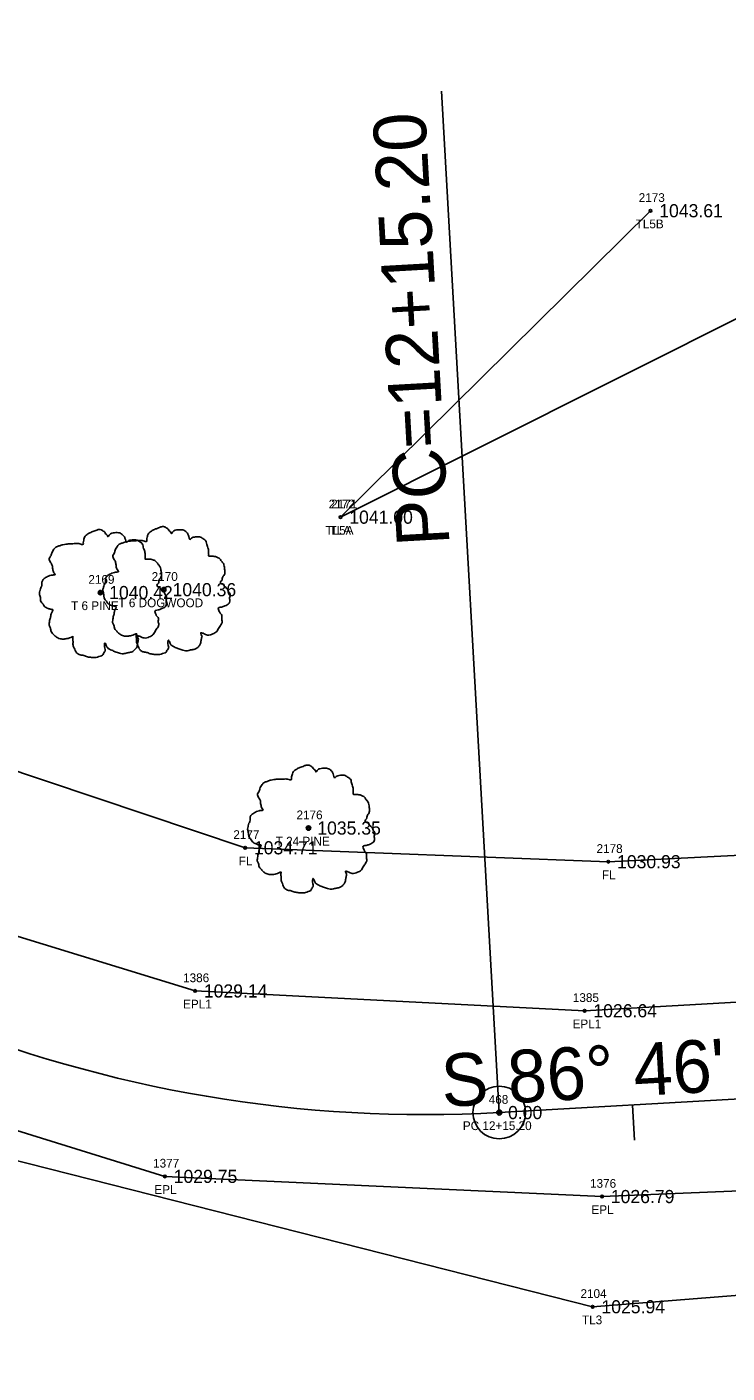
# Model space of a CAD drawing. Extents: x 1578957 to 1581675, y 1115963 to 1120391.
# Drawn here: x 1579883.4 to 1579963.3, y 1117684.3 to 1117837.9 of the extents above; entities that cross this region are included whole.
import ezdxf

# ---------------------------------------------------------------- set-up
doc = ezdxf.new("R2010")
doc.units = 0
for name, color, linetype in [('RD_EX_Fence_Other', 7, 'Continuous'), ('RD_EX_Fence_Other_txCode', 7, 'Continuous'), ('RD_EX_Road', 7, 'Continuous'), ('RD_EX_Road_txCode', 7, 'Continuous'), ('RD_EX_TX_Fence_Other_ELEV', 7, 'Continuous'), ('RD_EX_TX_Road_ELEV', 7, 'Continuous'), ('RD_EX_TX_VEG_ELEV', 7, 'Continuous'), ('RD_EX_VEG', 7, 'Continuous'), ('RD_EX_VEG_txCode', 7, 'Continuous'), ('RD_HC_Cl', 7, 'Continuous'), ('RD_HC_Data', 7, 'Continuous'), ('RD_HC_Data_Tic', 7, 'Continuous'), ('RD_HC_Survey_ELEV', 7, 'Continuous'), ('RD_HC_txCode', 7, 'Continuous'), ('RD_SMD_Locator', 7, 'Continuous')]:
    doc.layers.add(name, color=color, linetype=linetype)

msp = doc.modelspace()

# ---------------------------------------------------------------- linework, layer by layer
at = {"layer": 'RD_EX_Fence_Other'}
msp.add_lwpolyline([(1579823.1, 1118041.09), (1579819.64, 1117977.76), (1579811.21, 1117936.27), (1579806.91, 1117888.2), (1579805.65, 1117872.98), (1579810.22, 1117834.8), (1579821.35, 1117805.11), (1579835.23, 1117784.19), (1579851.4, 1117768.05), (1579868.55, 1117757.56), (1579908.33, 1117744.23), (1579949.73, 1117742.64), (1579998.85, 1117745.11), (1580033.64, 1117749.16), (1580057.08, 1117744.23), (1580092.08, 1117730.79), (1580117.52, 1117724.62), (1580141.72, 1117727.93), (1580159.98, 1117735.31), (1580192.44, 1117760.45), (1580226.97, 1117787.77), (1580271.31, 1117822.49), (1580302.1, 1117858.03)], dxfattribs=at)
at = {"layer": 'RD_EX_Road'}
for points in [[(1580132.91, 1117689.95), (1580126.2, 1117690.71), (1580104.51, 1117701.77), (1580054.23, 1117722.91), (1579999.66, 1117728.64), (1579947.03, 1117725.64), (1579902.62, 1117727.9), (1579859.28, 1117741.23), (1579828.34, 1117764.87), (1579804.42, 1117802.73), (1579793.2, 1117845.91), (1579792.76, 1117891.98), (1579799.63, 1117938.22), (1579807.41, 1117987.51), (1579809.68, 1118039.77), (1579804.46, 1118093.36), (1579794.79, 1118143.94)], [(1580122, 1117647.6), (1580119.9, 1117658.17), (1580108.55, 1117670.89), (1580093.89, 1117680.5), (1580047.66, 1117700.12), (1579998.94, 1117706.51), (1579949.02, 1117704.45), (1579899.18, 1117706.75), (1579851.31, 1117721.6), (1579810.79, 1117752.92), (1579804.03, 1117759.71), (1579792.3, 1117778.19), (1579787.44, 1117787.95), (1579779.12, 1117811.18), (1579772.6, 1117842.3), (1579771.81, 1117848.59), (1579770.15, 1117878.24), (1579771.73, 1117892.02), (1579778.92, 1117940.84), (1579785.85, 1117982.89), (1579786.73, 1117990.34), (1579789.16, 1118040.25), (1579783.45, 1118089.74), (1579774.29, 1118139.39)]]:
    msp.add_lwpolyline(points, dxfattribs=at)
at = {"layer": 'RD_EX_VEG'}
for q in [(1579954.54, 1117816.89), (1579981.68, 1117813.26)]:
    msp.add_line((1579919.2, 1117781.94), q, dxfattribs=at)
msp.add_lwpolyline([(1579862.33, 1117508.14), (1579987.98, 1117577.14), (1580030.01, 1117601.02), (1580092.8, 1117606.94), (1580099.44, 1117660.22), (1579997.24, 1117695.78), (1579947.95, 1117691.88), (1579838.07, 1117719.77), (1579796.8, 1117753), (1579780.49, 1117738.53), (1579705.63, 1117750.62)], dxfattribs=at)
for centre, radius in [((1579891.82, 1117773.34), 0.25), ((1579899.05, 1117773.67), 0.25), ((1579899.04, 1117773.65), 0.0001), ((1579891.8, 1117773.32), 0.0001), ((1579915.55, 1117746.48), 0.25), ((1579915.53, 1117746.46), 0.0001)]:
    msp.add_circle(centre, radius, dxfattribs=at)
for points in [[(1579891.95, 1117780.5), (1579891.65, 1117780.53), (1579891.32, 1117780.43), (1579891.07, 1117780.33), (1579890.85, 1117780.25), (1579890.62, 1117780.15), (1579890.32, 1117779.98), (1579890.1, 1117779.78), (1579889.97, 1117779.53), (1579889.92, 1117779.3), (1579889.87, 1117779.03), (1579889.87, 1117778.85), (1579889.75, 1117778.83), (1579889.6, 1117778.85), (1579889.35, 1117778.93), (1579889.1, 1117778.93), (1579888.85, 1117778.93), (1579888.5, 1117778.9), (1579888.15, 1117778.9), (1579887.88, 1117778.85), (1579887.55, 1117778.8), (1579887.18, 1117778.68), (1579886.83, 1117778.55), (1579886.53, 1117778.3), (1579886.28, 1117777.83), (1579886.15, 1117777.48), (1579886, 1117777.23), (1579886.15, 1117776.78), (1579886.33, 1117776.43), (1579886.35, 1117776.23), (1579886.43, 1117775.81), (1579886.53, 1117775.58), (1579886.65, 1117775.38), (1579886.58, 1117775.36), (1579886.2, 1117775.31), (1579885.9, 1117775.21), (1579885.48, 1117774.98), (1579885.25, 1117774.76), (1579885.15, 1117774.43), (1579885.13, 1117774.08), (1579885.03, 1117773.88), (1579884.95, 1117773.61), (1579884.93, 1117773.53), (1579884.88, 1117773.21), (1579884.98, 1117772.76), (1579885, 1117772.41), (1579885.13, 1117772.18), (1579885.28, 1117772.01), (1579885.45, 1117771.76), (1579885.85, 1117771.53), (1579886.18, 1117771.43), (1579886.38, 1117771.41), (1579886.2, 1117770.91), (1579886.15, 1117770.56), (1579886.03, 1117770.16), (1579886.03, 1117770.08), (1579885.98, 1117769.61), (1579886.13, 1117769.28), (1579886.2, 1117768.91), (1579886.38, 1117768.68), (1579886.65, 1117768.38), (1579886.98, 1117768.16), (1579887.48, 1117768.03), (1579887.88, 1117768.06), (1579888.45, 1117768.23), (1579888.7, 1117768.31), (1579888.67, 1117768.13), (1579888.7, 1117767.76), (1579888.7, 1117767.33), (1579888.85, 1117767.01), (1579888.95, 1117766.73), (1579889.1, 1117766.48), (1579889.42, 1117766.26), (1579889.82, 1117766.18), (1579890.25, 1117766.03), (1579890.7, 1117765.96), (1579891.2, 1117765.93), (1579891.8, 1117766.08), (1579892.07, 1117766.21), (1579892.17, 1117766.38), (1579892.37, 1117766.76), (1579892.32, 1117766.98), (1579892.35, 1117767.58), (1579892.45, 1117767.41), (1579892.62, 1117767.06), (1579893.12, 1117766.76), (1579893.52, 1117766.58), (1579894, 1117766.43), (1579894.3, 1117766.36), (1579894.77, 1117766.43), (1579895.15, 1117766.51), (1579895.52, 1117766.63), (1579895.82, 1117766.91), (1579896, 1117767.18), (1579896.05, 1117767.46), (1579896.12, 1117767.83), (1579896.17, 1117768.01)], [(1579896.17, 1117768.01), (1579896.1, 1117768.18), (1579896.05, 1117768.43), (1579896.12, 1117768.41), (1579896.3, 1117768.36), (1579896.57, 1117768.23), (1579896.8, 1117768.16), (1579897.12, 1117768.18), (1579897.4, 1117768.28), (1579897.85, 1117768.56), (1579898.12, 1117769.03), (1579898.4, 1117769.43), (1579898.47, 1117769.76), (1579898.42, 1117769.98), (1579898.4, 1117770.48), (1579898.2, 1117770.73), (1579898.15, 1117770.86), (1579898.05, 1117771.26), (1579898.12, 1117771.31), (1579898.4, 1117771.36), (1579898.77, 1117771.48), (1579899.05, 1117771.61), (1579899.27, 1117771.78), (1579899.35, 1117772.01), (1579899.32, 1117772.41), (1579899.37, 1117772.81), (1579899.3, 1117772.96), (1579899.2, 1117773.11), (1579899.12, 1117773.31), (1579898.97, 1117773.46), (1579898.87, 1117773.61), (1579898.77, 1117773.71), (1579898.65, 1117773.86), (1579898.47, 1117773.98), (1579898.32, 1117774.03), (1579898.27, 1117774.18), (1579898.42, 1117774.38), (1579898.47, 1117774.48), (1579898.5, 1117774.71), (1579898.72, 1117775.06), (1579898.77, 1117775.46), (1579898.72, 1117775.88), (1579898.67, 1117776.15), (1579898.52, 1117776.43), (1579898.32, 1117776.68), (1579898.2, 1117776.85), (1579898.02, 1117776.98), (1579897.7, 1117777.1), (1579897.45, 1117777.15), (1579897.1, 1117777.15), (1579896.9, 1117777.2), (1579896.92, 1117777.25), (1579896.92, 1117777.4), (1579896.92, 1117777.68), (1579896.85, 1117778.13), (1579896.7, 1117778.63), (1579896.7, 1117778.65), (1579896.6, 1117778.9), (1579896.37, 1117779.1), (1579896.2, 1117779.2), (1579896, 1117779.33), (1579895.75, 1117779.35), (1579895.45, 1117779.35), (1579895.17, 1117779.3), (1579894.97, 1117779.2), (1579894.8, 1117779.08), (1579894.72, 1117779.23), (1579894.62, 1117779.53), (1579894.57, 1117779.68), (1579894.42, 1117779.85), (1579894.2, 1117780.05), (1579893.75, 1117780.18), (1579893.12, 1117780.1), (1579892.82, 1117779.9), (1579892.67, 1117779.73), (1579892.62, 1117779.85), (1579892.42, 1117780.05), (1579892.32, 1117780.23), (1579892.15, 1117780.35), (1579892, 1117780.45), (1579891.9, 1117780.5)], [(1579899.19, 1117780.84), (1579898.89, 1117780.86), (1579898.56, 1117780.76), (1579898.31, 1117780.66), (1579898.09, 1117780.59), (1579897.86, 1117780.49), (1579897.56, 1117780.31), (1579897.34, 1117780.11), (1579897.21, 1117779.86), (1579897.16, 1117779.64), (1579897.11, 1117779.36), (1579897.11, 1117779.19), (1579896.99, 1117779.16), (1579896.84, 1117779.19), (1579896.59, 1117779.26), (1579896.34, 1117779.26), (1579896.09, 1117779.26), (1579895.74, 1117779.24), (1579895.39, 1117779.24), (1579895.11, 1117779.19), (1579894.79, 1117779.14), (1579894.41, 1117779.01), (1579894.06, 1117778.89), (1579893.76, 1117778.64), (1579893.51, 1117778.16), (1579893.39, 1117777.81), (1579893.24, 1117777.56), (1579893.39, 1117777.11), (1579893.56, 1117776.77), (1579893.59, 1117776.57), (1579893.66, 1117776.14), (1579893.76, 1117775.92), (1579893.89, 1117775.72), (1579893.81, 1117775.69), (1579893.44, 1117775.64), (1579893.14, 1117775.54), (1579892.71, 1117775.32), (1579892.49, 1117775.09), (1579892.39, 1117774.77), (1579892.36, 1117774.42), (1579892.26, 1117774.22), (1579892.19, 1117773.94), (1579892.16, 1117773.87), (1579892.11, 1117773.54), (1579892.21, 1117773.09), (1579892.24, 1117772.74), (1579892.36, 1117772.52), (1579892.51, 1117772.34), (1579892.69, 1117772.09), (1579893.09, 1117771.87), (1579893.41, 1117771.77), (1579893.61, 1117771.74), (1579893.44, 1117771.24), (1579893.39, 1117770.89), (1579893.26, 1117770.49), (1579893.26, 1117770.42), (1579893.21, 1117769.94), (1579893.36, 1117769.62), (1579893.44, 1117769.24), (1579893.61, 1117769.02), (1579893.89, 1117768.72), (1579894.21, 1117768.49), (1579894.71, 1117768.37), (1579895.11, 1117768.39), (1579895.69, 1117768.57), (1579895.94, 1117768.64), (1579895.91, 1117768.47), (1579895.94, 1117768.09), (1579895.94, 1117767.67), (1579896.09, 1117767.34), (1579896.19, 1117767.07), (1579896.34, 1117766.82), (1579896.66, 1117766.59), (1579897.06, 1117766.52), (1579897.49, 1117766.37), (1579897.94, 1117766.29), (1579898.44, 1117766.27), (1579899.04, 1117766.42), (1579899.31, 1117766.54), (1579899.41, 1117766.72), (1579899.61, 1117767.09), (1579899.56, 1117767.32), (1579899.59, 1117767.92), (1579899.69, 1117767.74), (1579899.86, 1117767.39), (1579900.36, 1117767.09), (1579900.76, 1117766.92), (1579901.24, 1117766.77), (1579901.53, 1117766.69), (1579902.01, 1117766.77), (1579902.38, 1117766.84), (1579902.76, 1117766.97), (1579903.06, 1117767.24), (1579903.23, 1117767.52), (1579903.28, 1117767.79), (1579903.36, 1117768.17), (1579903.41, 1117768.34)], [(1579903.41, 1117768.34), (1579903.33, 1117768.52), (1579903.28, 1117768.77), (1579903.36, 1117768.74), (1579903.53, 1117768.69), (1579903.81, 1117768.57), (1579904.03, 1117768.49), (1579904.36, 1117768.52), (1579904.63, 1117768.62), (1579905.08, 1117768.89), (1579905.36, 1117769.37), (1579905.63, 1117769.77), (1579905.71, 1117770.09), (1579905.66, 1117770.32), (1579905.63, 1117770.82), (1579905.43, 1117771.07), (1579905.38, 1117771.19), (1579905.28, 1117771.59), (1579905.36, 1117771.64), (1579905.63, 1117771.69), (1579906.01, 1117771.82), (1579906.28, 1117771.94), (1579906.51, 1117772.12), (1579906.58, 1117772.34), (1579906.56, 1117772.74), (1579906.61, 1117773.14), (1579906.53, 1117773.29), (1579906.43, 1117773.44), (1579906.36, 1117773.64), (1579906.21, 1117773.79), (1579906.11, 1117773.94), (1579906.01, 1117774.04), (1579905.88, 1117774.19), (1579905.71, 1117774.32), (1579905.56, 1117774.37), (1579905.51, 1117774.52), (1579905.66, 1117774.72), (1579905.71, 1117774.82), (1579905.73, 1117775.04), (1579905.96, 1117775.39), (1579906.01, 1117775.79), (1579905.96, 1117776.22), (1579905.91, 1117776.49), (1579905.76, 1117776.77), (1579905.56, 1117777.01), (1579905.43, 1117777.19), (1579905.26, 1117777.31), (1579904.93, 1117777.44), (1579904.68, 1117777.49), (1579904.33, 1117777.49), (1579904.13, 1117777.54), (1579904.16, 1117777.59), (1579904.16, 1117777.74), (1579904.16, 1117778.01), (1579904.08, 1117778.46), (1579903.93, 1117778.96), (1579903.93, 1117778.99), (1579903.83, 1117779.24), (1579903.61, 1117779.44), (1579903.43, 1117779.54), (1579903.23, 1117779.66), (1579902.98, 1117779.69), (1579902.68, 1117779.69), (1579902.41, 1117779.64), (1579902.21, 1117779.54), (1579902.03, 1117779.41), (1579901.96, 1117779.56), (1579901.86, 1117779.86), (1579901.81, 1117780.01), (1579901.66, 1117780.19), (1579901.44, 1117780.39), (1579900.99, 1117780.51), (1579900.36, 1117780.44), (1579900.06, 1117780.24), (1579899.91, 1117780.06), (1579899.86, 1117780.19), (1579899.66, 1117780.39), (1579899.56, 1117780.56), (1579899.39, 1117780.69), (1579899.24, 1117780.79), (1579899.14, 1117780.84)], [(1579915.68, 1117753.65), (1579915.38, 1117753.67), (1579915.05, 1117753.57), (1579914.8, 1117753.47), (1579914.58, 1117753.4), (1579914.36, 1117753.3), (1579914.06, 1117753.12), (1579913.83, 1117752.92), (1579913.71, 1117752.67), (1579913.66, 1117752.45), (1579913.61, 1117752.17), (1579913.61, 1117752), (1579913.48, 1117751.97), (1579913.33, 1117752), (1579913.08, 1117752.07), (1579912.83, 1117752.07), (1579912.58, 1117752.07), (1579912.23, 1117752.05), (1579911.88, 1117752.05), (1579911.61, 1117752), (1579911.28, 1117751.95), (1579910.91, 1117751.82), (1579910.56, 1117751.7), (1579910.26, 1117751.45), (1579910.01, 1117750.97), (1579909.88, 1117750.62), (1579909.73, 1117750.37), (1579909.88, 1117749.92), (1579910.06, 1117749.57), (1579910.08, 1117749.37), (1579910.16, 1117748.95), (1579910.26, 1117748.72), (1579910.38, 1117748.52), (1579910.31, 1117748.5), (1579909.93, 1117748.45), (1579909.63, 1117748.35), (1579909.21, 1117748.12), (1579908.98, 1117747.9), (1579908.88, 1117747.57), (1579908.86, 1117747.22), (1579908.76, 1117747.02), (1579908.68, 1117746.75), (1579908.66, 1117746.67), (1579908.61, 1117746.35), (1579908.71, 1117745.9), (1579908.73, 1117745.55), (1579908.86, 1117745.32), (1579909.01, 1117745.15), (1579909.18, 1117744.9), (1579909.58, 1117744.67), (1579909.91, 1117744.57), (1579910.11, 1117744.55), (1579909.93, 1117744.05), (1579909.88, 1117743.7), (1579909.76, 1117743.3), (1579909.76, 1117743.22), (1579909.71, 1117742.75), (1579909.86, 1117742.42), (1579909.93, 1117742.05), (1579910.11, 1117741.83), (1579910.38, 1117741.53), (1579910.71, 1117741.3), (1579911.21, 1117741.18), (1579911.61, 1117741.2), (1579912.18, 1117741.38), (1579912.43, 1117741.45), (1579912.41, 1117741.28), (1579912.43, 1117740.9), (1579912.43, 1117740.48), (1579912.58, 1117740.15), (1579912.68, 1117739.88), (1579912.83, 1117739.63), (1579913.16, 1117739.4), (1579913.56, 1117739.33), (1579913.98, 1117739.18), (1579914.43, 1117739.1), (1579914.93, 1117739.08), (1579915.53, 1117739.23), (1579915.8, 1117739.35), (1579915.9, 1117739.53), (1579916.1, 1117739.9), (1579916.05, 1117740.13), (1579916.08, 1117740.73), (1579916.18, 1117740.55), (1579916.35, 1117740.2), (1579916.85, 1117739.9), (1579917.25, 1117739.73), (1579917.73, 1117739.58), (1579918.03, 1117739.5), (1579918.5, 1117739.58), (1579918.88, 1117739.65), (1579919.25, 1117739.78), (1579919.55, 1117740.05), (1579919.73, 1117740.33), (1579919.78, 1117740.6), (1579919.85, 1117740.98), (1579919.9, 1117741.15)], [(1579919.9, 1117741.15), (1579919.83, 1117741.33), (1579919.78, 1117741.58), (1579919.85, 1117741.55), (1579920.03, 1117741.5), (1579920.3, 1117741.38), (1579920.53, 1117741.3), (1579920.85, 1117741.33), (1579921.13, 1117741.43), (1579921.58, 1117741.7), (1579921.85, 1117742.18), (1579922.13, 1117742.57), (1579922.2, 1117742.9), (1579922.15, 1117743.12), (1579922.13, 1117743.62), (1579921.93, 1117743.87), (1579921.88, 1117744), (1579921.78, 1117744.4), (1579921.85, 1117744.45), (1579922.13, 1117744.5), (1579922.5, 1117744.62), (1579922.78, 1117744.75), (1579923, 1117744.92), (1579923.08, 1117745.15), (1579923.05, 1117745.55), (1579923.1, 1117745.95), (1579923.03, 1117746.1), (1579922.93, 1117746.25), (1579922.85, 1117746.45), (1579922.7, 1117746.6), (1579922.6, 1117746.75), (1579922.5, 1117746.85), (1579922.38, 1117747), (1579922.2, 1117747.12), (1579922.05, 1117747.17), (1579922, 1117747.32), (1579922.15, 1117747.52), (1579922.2, 1117747.62), (1579922.23, 1117747.85), (1579922.45, 1117748.2), (1579922.5, 1117748.6), (1579922.45, 1117749.02), (1579922.4, 1117749.3), (1579922.25, 1117749.57), (1579922.05, 1117749.82), (1579921.93, 1117750), (1579921.75, 1117750.12), (1579921.43, 1117750.25), (1579921.18, 1117750.3), (1579920.83, 1117750.3), (1579920.63, 1117750.35), (1579920.65, 1117750.4), (1579920.65, 1117750.55), (1579920.65, 1117750.82), (1579920.58, 1117751.27), (1579920.43, 1117751.77), (1579920.43, 1117751.8), (1579920.33, 1117752.05), (1579920.1, 1117752.25), (1579919.93, 1117752.35), (1579919.73, 1117752.47), (1579919.48, 1117752.5), (1579919.18, 1117752.5), (1579918.9, 1117752.45), (1579918.7, 1117752.35), (1579918.53, 1117752.22), (1579918.45, 1117752.37), (1579918.35, 1117752.67), (1579918.3, 1117752.82), (1579918.15, 1117753), (1579917.93, 1117753.2), (1579917.48, 1117753.32), (1579916.85, 1117753.25), (1579916.55, 1117753.05), (1579916.4, 1117752.87), (1579916.35, 1117753), (1579916.15, 1117753.2), (1579916.05, 1117753.37), (1579915.88, 1117753.5), (1579915.73, 1117753.6), (1579915.63, 1117753.65)]]:
    msp.add_spline(points, degree=3, dxfattribs=at)
at = {"layer": 'RD_HC_Cl'}
msp.add_line((1579982.65, 1117716.59), (1579937.3, 1117714.03), dxfattribs=at)
msp.add_arc((1579928.87, 1117863.31), 149.52, 171.1236, 273.2323, dxfattribs=at)
at = {"layer": 'RD_HC_Data'}
msp.add_line((1579937.3, 1117714.03), (1579930.72, 1117830.53), dxfattribs=at)
for radius in [3, 0.282]:
    msp.add_circle((1579937.3, 1117714.03), radius, dxfattribs=at)
at = {"layer": 'RD_HC_Data_Tic'}
msp.add_line((1579952.48, 1117714.88), (1579952.71, 1117710.89), dxfattribs=at)
at = {"layer": 'RD_SMD_Locator'}
for centre in [(1579954.54, 1117816.89), (1579919.2, 1117781.94), (1579919.2, 1117781.94), (1579891.82, 1117773.34), (1579899.05, 1117773.67), (1579915.55, 1117746.48), (1579908.33, 1117744.23), (1579949.73, 1117742.64), (1579902.62, 1117727.9), (1579947.03, 1117725.64), (1579937.3, 1117714.03), (1579899.18, 1117706.75), (1579949.02, 1117704.45), (1579947.95, 1117691.88)]:
    msp.add_circle(centre, 0.15, dxfattribs=at)

# ---------------------------------------------------------------- texts
at = {"layer": 'RD_EX_Fence_Other_txCode'}
for s, p in [('2177', (1579906.98, 1117745.23)), ('2178', (1579948.39, 1117743.64)), ('FL', (1579907.6, 1117742.23)), ('FL', (1579949, 1117740.64))]:
    msp.add_text(s, height=1, dxfattribs=at).set_placement(p)
at = {"layer": 'RD_EX_Road_txCode'}
for s, p in [('1386', (1579901.25, 1117728.9)), ('1385', (1579945.69, 1117726.64)), ('EPL1', (1579901.25, 1117725.9)), ('EPL1', (1579945.66, 1117723.64)), ('1377', (1579897.83, 1117707.75)), ('1376', (1579947.65, 1117705.45)), ('EPL', (1579897.98, 1117704.75)), ('EPL', (1579947.81, 1117702.45))]:
    msp.add_text(s, height=1, dxfattribs=at).set_placement(p)
at = {"layer": 'RD_EX_TX_Fence_Other_ELEV'}
for s, p in [('1034.71', (1579909.33, 1117743.48)), ('1030.93', (1579950.73, 1117741.89))]:
    msp.add_text(s, height=1.5, dxfattribs=at).set_placement(p)
at = {"layer": 'RD_EX_TX_Road_ELEV'}
for s, p in [('1029.14', (1579903.62, 1117727.15)), ('1026.64', (1579948.03, 1117724.89)), ('1029.75', (1579900.18, 1117706)), ('1026.79', (1579950.02, 1117703.7))]:
    msp.add_text(s, height=1.5, dxfattribs=at).set_placement(p)
at = {"layer": 'RD_EX_TX_VEG_ELEV'}
for s, p in [('1043.61', (1579955.54, 1117816.14)), ('1041.00', (1579920.2, 1117781.19)), ('1041.00', (1579920.2, 1117781.19)), ('1040.42', (1579892.82, 1117772.59)), ('1040.36', (1579900.05, 1117772.92)), ('1035.35', (1579916.55, 1117745.73)), ('1025.94', (1579948.95, 1117691.13))]:
    msp.add_text(s, height=1.5, dxfattribs=at).set_placement(p)
at = {"layer": 'RD_EX_VEG_txCode'}
for s, p in [('2173', (1579953.2, 1117817.89)), ('TL5B', (1579952.85, 1117814.89)), ('2172', (1579917.85, 1117782.94)), ('2171', (1579918.13, 1117782.94)), ('TL5A', (1579917.49, 1117779.94)), ('TLA', (1579917.94, 1117779.94)), ('2169', (1579890.45, 1117774.34)), ('2170', (1579897.67, 1117774.67)), ('T 6 PINE', (1579888.48, 1117771.34)), ('T 6 DOGWOOD', (1579893.88, 1117771.67)), ('2176', (1579914.18, 1117747.48)), ('T 24 PINE', (1579911.81, 1117744.48)), ('2104', (1579946.56, 1117692.88)), ('TL3', (1579946.73, 1117689.88))]:
    msp.add_text(s, height=1, dxfattribs=at).set_placement(p)
at = {"layer": 'RD_HC_Data'}
for s, rotation, p in [('PC=12+15.20', 93.2323, (1579931.64, 1117778.81)), ('S 86%%d 46\' 04" W', 3.2323, (1579930.84, 1117714.66))]:
    msp.add_text(s, height=6, rotation=rotation, dxfattribs=at).set_placement(p)
at = {"layer": 'RD_HC_Survey_ELEV'}
msp.add_text('0.00', height=1.5, dxfattribs=at).set_placement((1579938.3, 1117713.28))
at = {"layer": 'RD_HC_txCode'}
for s, p in [('468', (1579936.1, 1117715.03)), ('PC 12+15.20', (1579933.15, 1117712.03))]:
    msp.add_text(s, height=1, dxfattribs=at).set_placement(p)

doc.saveas('drawing.dxf')
